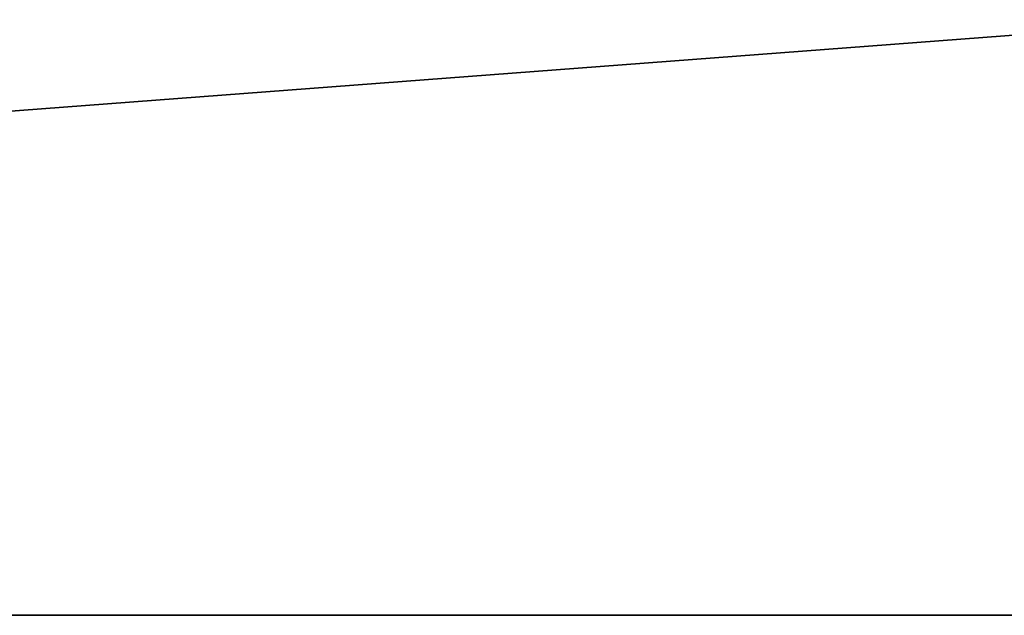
# Model space of a CAD drawing. Header units: millimetres. Extents: x -150 to 150, y -85 to 1149.
# Tile 229 of 656: x -83.771 to -83.11, y 1007.9 to 1008.3. Entities that reach past the tile are written whole.
import ezdxf

# ---------------------------------------------------------------- set-up
doc = ezdxf.new("R2010")
doc.units = ezdxf.units.MM
doc.header["$LTSCALE"] = 21.359881
doc.layers.add('9022', color=7, linetype='CONTINUOUS')
doc.layers.add('9025', color=7, linetype='CONTINUOUS')

msp = doc.modelspace()

# ---------------------------------------------------------------- linework, layer by layer
at = {"layer": '9022', "linetype": 'CONTINUOUS'}
for points in [[(-88.43379, 1007.9, 178.56739), (-68.39935, 1007.9, 166.25244), (-88.26112, 1007.9, 421.55761), (-88.43379, 1007.9, 178.56739)], [(-88.26112, 1007.9, 421.55761), (-68.39935, 1007.9, 166.25244), (-68.23326, 1007.9, 433.8322), (-88.26112, 1007.9, 421.55761)]]:
    msp.add_3dface(points, dxfattribs=at)
at = {"layer": '9025', "linetype": 'CONTINUOUS'}
for points in [[(-68.39935, 1007.9, 166.25244), (-88.43379, 1007.9, 178.56739), (-88.26112, 1009.4, 178.44239), (-68.39935, 1007.9, 166.25244)], [(-88.26112, 1007.9, 421.55761), (-68.39935, 1009.4, 433.74756), (-88.43379, 1009.4, 421.43261), (-88.26112, 1007.9, 421.55761)], [(-68.39935, 1007.9, 166.25244), (-88.26112, 1009.4, 178.44239), (-68.23326, 1009.4, 166.1678), (-68.39935, 1007.9, 166.25244)], [(-88.26112, 1007.9, 421.55761), (-68.23326, 1007.9, 433.8322), (-68.39935, 1009.4, 433.74756), (-88.26112, 1007.9, 421.55761)]]:
    msp.add_3dface(points, dxfattribs=at)

doc.saveas('drawing.dxf')
